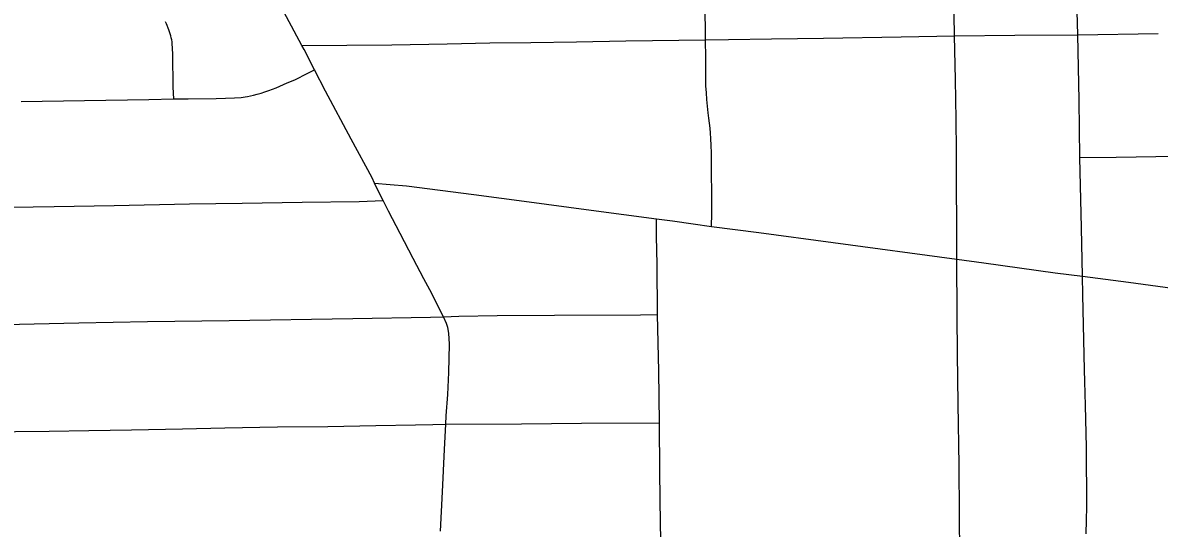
# Model space of a CAD drawing. Extents: x -59 to 82, y -3 to 49.
# Drawn here: x -14.406 to -13.864, y 33.009 to 33.25 of the extents above; entities that cross this region are included whole.
import ezdxf

# ---------------------------------------------------------------- set-up
doc = ezdxf.new("R2010")
doc.units = 0
doc.layers.add('GM_X_City_Street', color=7, linetype='Continuous')
doc.layers.add('GM_X_County_Road', color=7, linetype='Continuous')

msp = doc.modelspace()

# ---------------------------------------------------------------- linework, layer by layer
at = {"layer": 'GM_X_City_Street'}
for points in [[(-13.95884, 32.99571), (-13.95896, 33.01518), (-13.9592, 33.03865), (-13.95965, 33.0679), (-13.95989, 33.09168), (-13.96013, 33.11008), (-13.96023, 33.13691), (-13.96048, 33.18859), (-13.96066, 33.20356), (-13.96097, 33.22256), (-13.96131, 33.24353), (-13.9619, 33.27364)], [(-13.89848, 33.00595), (-13.89834, 33.01233), (-13.89825, 33.0187), (-13.89838, 33.04729), (-13.89889, 33.06715), (-13.89902, 33.07279), (-13.89917, 33.07849), (-13.8993, 33.08419), (-13.90014, 33.11991), (-13.90034, 33.12877), (-13.90077, 33.15187), (-13.9015, 33.18547), (-13.9019, 33.21275), (-13.90247, 33.24398), (-13.90331, 33.27212)], [(-14.20671, 33.00709), (-14.2057, 33.02594), (-14.20471, 33.04612), (-14.20406, 33.05814), (-14.20386, 33.06216), (-14.20318, 33.07237), (-14.20266, 33.08284), (-14.20228, 33.09644), (-14.20263, 33.1016), (-14.20319, 33.10432), (-14.20381, 33.10617), (-14.2052, 33.10934), (-14.21179, 33.12227), (-14.21463, 33.12753), (-14.21966, 33.13722), (-14.22593, 33.14919), (-14.23145, 33.15974), (-14.23403, 33.16488), (-14.23509, 33.16699), (-14.23811, 33.17321), (-14.2393, 33.17568), (-14.24926, 33.19413), (-14.26144, 33.21711), (-14.26672, 33.22729), (-14.27169, 33.23686), (-14.27278, 33.23888), (-14.28382, 33.2593)], [(-14.0774, 33.15252), (-14.07724, 33.15874), (-14.07732, 33.18772), (-14.07744, 33.19112), (-14.0776, 33.19452), (-14.07778, 33.19696), (-14.07801, 33.19939), (-14.07829, 33.20182), (-14.07861, 33.20425), (-14.07898, 33.20667), (-14.07931, 33.20988), (-14.07957, 33.2131), (-14.07979, 33.21633), (-14.07996, 33.21955), (-14.0801, 33.23292), (-14.08021, 33.24163), (-14.08035, 33.25924)], [(-14.33393, 33.21334), (-14.33417, 33.21892), (-14.3343, 33.2346), (-14.33451, 33.23763), (-14.33463, 33.23961), (-14.33475, 33.24059), (-14.33491, 33.24157), (-14.33511, 33.24253), (-14.33534, 33.2435), (-14.33562, 33.24445), (-14.33593, 33.24539), (-14.33627, 33.24631), (-14.33745, 33.24916), (-14.3379, 33.25011)], [(-14.27278, 33.23888), (-14.22988, 33.2392), (-14.20352, 33.23964), (-14.18315, 33.24007), (-14.1635, 33.24025), (-14.14174, 33.24061), (-14.11815, 33.24102), (-14.08021, 33.24163), (-14.06918, 33.24175), (-14.04864, 33.24203), (-14.02385, 33.24234), (-13.98686, 33.24297), (-13.96131, 33.24353), (-13.93259, 33.24373), (-13.90247, 33.24398), (-13.86426, 33.24462)], [(-14.40674, 33.21206), (-14.37651, 33.21263), (-14.34583, 33.21311), (-14.33393, 33.21334), (-14.32696, 33.21348), (-14.3137, 33.21358), (-14.30928, 33.21371), (-14.30486, 33.21387), (-14.3018, 33.21401), (-14.30079, 33.21414), (-14.29978, 33.21431), (-14.29877, 33.2145), (-14.29592, 33.21518), (-14.29406, 33.21565), (-14.29222, 33.21617), (-14.29039, 33.21673), (-14.28858, 33.21733), (-14.28678, 33.21798), (-14.28499, 33.21866), (-14.28323, 33.21939), (-14.28148, 33.22017), (-14.27974, 33.22097), (-14.27781, 33.2218), (-14.27589, 33.22266), (-14.27399, 33.22357), (-14.27212, 33.22451), (-14.27027, 33.2255), (-14.26672, 33.22729)], [(-13.9015, 33.18547), (-13.88422, 33.1856), (-13.82728, 33.18653)], [(-14.71131, 33.15652), (-14.67857, 33.15703), (-14.64593, 33.15751), (-14.60471, 33.15836), (-14.57304, 33.15875), (-14.54371, 33.15918), (-14.51563, 33.15958), (-14.49116, 33.16005), (-14.46748, 33.16059), (-14.44954, 33.16104), (-14.4211, 33.16152), (-14.39092, 33.16206), (-14.36232, 33.16244), (-14.32647, 33.16333), (-14.30122, 33.16356), (-14.27263, 33.16404), (-14.24538, 33.16445), (-14.23403, 33.16488)], [(-14.10105, 32.95486), (-14.10147, 33.00368), (-14.10164, 33.01045), (-14.10192, 33.03538), (-14.10221, 33.05884), (-14.10238, 33.08354), (-14.10302, 33.11046), (-14.10328, 33.13445), (-14.10363, 33.14774), (-14.10355, 33.1561)], [(-14.4147, 33.10574), (-14.37919, 33.10654), (-14.34645, 33.10725), (-14.30741, 33.10766), (-14.24842, 33.10861), (-14.21148, 33.10921), (-14.2052, 33.10934), (-14.19794, 33.10971), (-14.17963, 33.11003), (-14.15217, 33.11013), (-14.11118, 33.11032), (-14.10302, 33.11046)], [(-14.46573, 33.05341), (-14.44727, 33.05395), (-14.42522, 33.05433), (-14.42113, 33.05444), (-14.40948, 33.05473), (-14.39342, 33.0548), (-14.37446, 33.05517), (-14.35404, 33.0555), (-14.32975, 33.05602), (-14.30957, 33.05639), (-14.28436, 33.05691), (-14.26042, 33.05713), (-14.23746, 33.05761), (-14.21864, 33.05788), (-14.21027, 33.05808), (-14.20406, 33.05814), (-14.16791, 33.05833), (-14.13934, 33.05864), (-14.10221, 33.05884)]]:
    msp.add_lwpolyline(points, dxfattribs=at)
at = {"layer": 'GM_X_County_Road'}
msp.add_lwpolyline([(-14.23811, 33.17321), (-14.23073, 33.17261), (-14.22278, 33.17187), (-14.19069, 33.16771), (-14.16428, 33.16427), (-14.13709, 33.16062), (-14.11918, 33.15826), (-14.10355, 33.1561), (-14.09588, 33.15514), (-14.08603, 33.15378), (-14.0774, 33.15252), (-14.05469, 33.14958), (-14.01924, 33.14485), (-13.96023, 33.13691), (-13.94744, 33.13518), (-13.93036, 33.1328), (-13.91327, 33.13046), (-13.90034, 33.12877), (-13.87838, 33.12589), (-13.85387, 33.12262)], dxfattribs=at)

doc.saveas('drawing.dxf')
